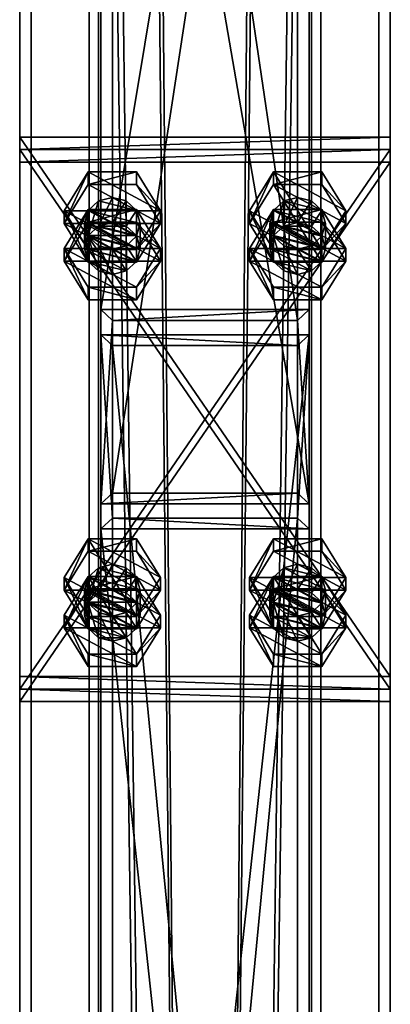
# Model space of a CAD drawing. Header units: millimetres. Extents: x -333 to 67333, y -930 to 39730.
# Tile 458 of 656: x 16620 to 16780, y 15926 to 16351. Entities that reach past the tile are written whole.
import ezdxf

# ---------------------------------------------------------------- set-up
doc = ezdxf.new("R2010")
doc.units = ezdxf.units.MM
for name, color, linetype in [('4', 7, 'Continuous'), ('5', 7, 'Continuous'), ('6', 7, 'Continuous'), ('95', 7, 'Continuous'), ('99', 7, 'Continuous')]:
    doc.layers.add(name, color=color, linetype=linetype)

msp = doc.modelspace()

# ---------------------------------------------------------------- meshes
at = {"layer": '4', "color": 171}
mesh = msp.add_polyface(dxfattribs=at)
corners = [(16745, 16768.89, 6628.51), (16655, 16768.89, 6628.51), (16655, 16225.73, 5227.71), (16745, 16225.73, 5227.71), (16745, 16663.69, 6606.15), (16745, 16141.82, 5260.25), (16655, 16663.69, 6606.15), (16655, 16141.82, 5260.25), (16660, 16221.07, 5229.52), (16740, 16221.07, 5229.52), (16740, 16146.48, 5258.44), (16660, 16146.48, 5258.44), (16660, 16763.04, 6627.26), (16740, 16763.04, 6627.26), (16660, 16669.53, 6607.39), (16740, 16669.53, 6607.39)]
mesh.append_faces([[corners[k] for k in face] for face in [(0, 2, 3, 3), (4, 3, 5, 5), (6, 5, 7, 7), (1, 7, 2, 2), (12, 9, 8, 8), (14, 8, 11, 11), (15, 11, 10, 10), (13, 10, 9, 9)]], dxfattribs={"vtx0": -1, "color": 171})
mesh.append_faces([[corners[k] for k in face] for face in [(2, 8, 3, 3), (8, 7, 11, 11), (11, 7, 10, 10), (3, 9, 5, 5), (9, 3, 8, 8), (5, 10, 7, 7), (1, 12, 6, 6), (12, 0, 13, 13), (13, 0, 15, 15), (6, 14, 4, 4), (14, 6, 12, 12), (4, 15, 0, 0)]], dxfattribs={"vtx0": -1, "vtx1": -1, "color": 171})
mesh.append_faces([[corners[k] for k in face] for face in [(8, 2, 7, 7), (5, 9, 10, 10), (12, 1, 0, 0), (4, 14, 15, 15)]], dxfattribs={"vtx0": -1, "vtx2": -1, "vtx3": -1, "color": 171})
mesh.append_faces([[corners[k] for k in face] for face in [(0, 1, 2, 2), (4, 0, 3, 3), (6, 4, 5, 5), (1, 6, 7, 7), (12, 13, 9, 9), (14, 12, 8, 8), (15, 14, 11, 11), (13, 15, 10, 10)]], dxfattribs={"vtx2": -1, "vtx3": -1, "color": 171})
mesh = msp.add_polyface(dxfattribs=at)
corners = [(16660, 16210.22, 5201.55), (16740, 16210.22, 5201.55), (16740, 15387.59, 3080), (16660, 15387.59, 3080), (16740, 16135.63, 5230.47), (16740, 15301.79, 3080), (16660, 16135.63, 5230.47), (16660, 15301.79, 3080), (16655, 16214.88, 5199.74), (16655, 16130.97, 5232.28), (16655, 15296.42, 3080), (16655, 15392.95, 3080), (16745, 16130.97, 5232.28), (16745, 15296.42, 3080), (16745, 16214.88, 5199.74), (16745, 15392.95, 3080)]
mesh.append_faces([[corners[k] for k in face] for face in [(0, 2, 3, 3), (1, 5, 2, 2), (4, 7, 5, 5), (6, 3, 7, 7), (8, 10, 11, 11), (9, 13, 10, 10), (12, 15, 13, 13), (14, 11, 15, 15)]], dxfattribs={"vtx0": -1, "color": 171})
mesh.append_faces([[corners[k] for k in face] for face in [(9, 6, 12, 12), (6, 8, 0, 0), (0, 8, 1, 1), (12, 4, 14, 14), (4, 12, 6, 6), (14, 1, 8, 8), (11, 3, 15, 15), (3, 10, 7, 7), (7, 10, 5, 5), (15, 2, 13, 13), (2, 15, 3, 3), (13, 5, 10, 10)]], dxfattribs={"vtx0": -1, "vtx1": -1, "color": 171})
mesh.append_faces([[corners[k] for k in face] for face in [(6, 9, 8, 8), (14, 4, 1, 1), (3, 11, 10, 10), (13, 2, 5, 5)]], dxfattribs={"vtx0": -1, "vtx2": -1, "vtx3": -1, "color": 171})
mesh.append_faces([[corners[k] for k in face] for face in [(0, 1, 2, 2), (1, 4, 5, 5), (4, 6, 7, 7), (6, 0, 3, 3), (8, 9, 10, 10), (9, 12, 13, 13), (12, 14, 15, 15), (14, 8, 11, 11)]], dxfattribs={"vtx2": -1, "vtx3": -1, "color": 171})
at = {"layer": '5', "color": 131}
mesh = msp.add_polyface(dxfattribs=at)
corners = [(16746, 9415, 2984), (16654, 9415, 2984), (16654, 19384.97, 2984), (16746, 19384.97, 2984), (16654, 9415, 3076), (16654, 19384.97, 3076), (16746, 9415, 3076), (16746, 19384.97, 3076), (16750, 9415, 2980), (16750, 9415, 3080), (16750, 19384.97, 3080), (16750, 19384.97, 2980), (16650, 9415, 3080), (16650, 19384.97, 3080), (16650, 9415, 2980), (16650, 19384.97, 2980)]
mesh.append_faces([[corners[k] for k in face] for face in [(0, 2, 3, 3), (1, 5, 2, 2), (4, 7, 5, 5), (6, 3, 7, 7), (8, 10, 11, 11), (9, 13, 10, 10), (12, 15, 13, 13), (14, 11, 15, 15)]], dxfattribs={"vtx0": -1, "color": 131})
mesh.append_faces([[corners[k] for k in face] for face in [(9, 6, 12, 12), (6, 8, 0, 0), (0, 8, 1, 1), (12, 4, 14, 14), (4, 12, 6, 6), (14, 1, 8, 8), (11, 3, 15, 15), (3, 10, 7, 7), (7, 10, 5, 5), (15, 2, 13, 13), (2, 15, 3, 3), (13, 5, 10, 10)]], dxfattribs={"vtx0": -1, "vtx1": -1, "color": 131})
mesh.append_faces([[corners[k] for k in face] for face in [(6, 9, 8, 8), (14, 4, 1, 1), (3, 11, 10, 10), (13, 2, 5, 5)]], dxfattribs={"vtx0": -1, "vtx2": -1, "vtx3": -1, "color": 131})
mesh.append_faces([[corners[k] for k in face] for face in [(0, 1, 2, 2), (1, 4, 5, 5), (4, 6, 7, 7), (6, 0, 3, 3), (8, 9, 10, 10), (9, 12, 13, 13), (12, 14, 15, 15), (14, 8, 11, 11)]], dxfattribs={"vtx2": -1, "vtx3": -1, "color": 131})
at = {"layer": '6', "color": 2}
mesh = msp.add_polyface(dxfattribs=at)
corners = [(16780, 19380.14, 7183.53), (16620, 19380.14, 7183.53), (16620, 7954.94, 4755.1), (16780, 7954.94, 4755.1), (16780, 19380.14, 7347.1), (16780, 7921.68, 4911.61), (16620, 19380.14, 7347.1), (16620, 7921.68, 4911.61), (16625, 7953.9, 4759.99), (16775, 7953.9, 4759.99), (16775, 7922.72, 4906.72), (16625, 7922.72, 4906.72), (16775, 19380.14, 7188.64), (16775, 19380.14, 7341.99), (16625, 19380.14, 7188.64), (16625, 19380.14, 7341.99)]
mesh.append_faces([[corners[k] for k in face] for face in [(0, 2, 3, 3), (4, 3, 5, 5), (6, 5, 7, 7), (1, 7, 2, 2), (12, 10, 9, 9), (14, 9, 8, 8), (15, 8, 11, 11), (13, 11, 10, 10)]], dxfattribs={"vtx0": -1, "color": 2})
mesh.append_faces([[corners[k] for k in face] for face in [(2, 8, 3, 3), (8, 7, 11, 11), (11, 7, 10, 10), (3, 9, 5, 5), (9, 3, 8, 8), (5, 10, 7, 7), (0, 12, 1, 1), (12, 4, 13, 13), (13, 4, 15, 15), (1, 14, 6, 6), (14, 1, 12, 12), (6, 15, 4, 4)]], dxfattribs={"vtx0": -1, "vtx1": -1, "color": 2})
mesh.append_faces([[corners[k] for k in face] for face in [(8, 2, 7, 7), (5, 9, 10, 10), (12, 0, 4, 4), (6, 14, 15, 15)]], dxfattribs={"vtx0": -1, "vtx2": -1, "vtx3": -1, "color": 2})
mesh.append_faces([[corners[k] for k in face] for face in [(0, 1, 2, 2), (4, 0, 3, 3), (6, 4, 5, 5), (1, 6, 7, 7), (12, 13, 10, 10), (14, 12, 9, 9), (15, 14, 8, 8), (13, 15, 11, 11)]], dxfattribs={"vtx2": -1, "vtx3": -1, "color": 2})
at = {"layer": '95', "color": 7}
mesh = msp.add_polyface(dxfattribs=at)
corners = [(16648, 16252.18, 5185.28), (16649.61, 16257.77, 5183.11), (16649.61, 16268.62, 5211.08), (16648, 16263.02, 5213.25), (16654, 16261.87, 5181.52), (16654, 16272.71, 5209.5), (16660, 16263.37, 5180.94), (16660, 16274.21, 5208.91), (16666, 16261.87, 5181.52), (16666, 16272.71, 5209.5), (16670.39, 16257.77, 5183.11), (16670.39, 16268.62, 5211.08), (16672, 16252.18, 5185.28), (16672, 16263.02, 5213.25), (16670.39, 16257.43, 5215.42), (16666, 16253.33, 5217.01), (16649.61, 16257.43, 5215.42), (16639.22, 16263.02, 5213.25), (16649.61, 16279.81, 5206.74), (16649.61, 16285.23, 5220.73), (16639.22, 16268.45, 5227.24), (16670.39, 16279.81, 5206.74), (16670.39, 16285.23, 5220.73), (16680.78, 16263.02, 5213.25), (16680.78, 16268.45, 5227.24), (16670.39, 16251.66, 5233.75), (16649.61, 16246.24, 5219.76), (16639.22, 16246.75, 5171.3), (16649.61, 16263.54, 5164.79), (16649.61, 16268.96, 5178.77), (16670.39, 16263.54, 5164.79), (16670.39, 16268.96, 5178.77), (16680.78, 16252.18, 5185.28), (16680.78, 16246.75, 5171.3), (16639.22, 16252.18, 5185.28)]
mesh.append_faces([[corners[k] for k in face] for face in [(0, 2, 3, 3), (1, 5, 2, 2), (4, 7, 5, 5), (6, 9, 7, 7), (8, 11, 9, 9), (10, 13, 11, 11), (12, 14, 13, 13), (4, 8, 6, 6), (11, 7, 9, 9), (17, 19, 20, 20), (18, 22, 19, 19), (21, 24, 22, 22), (23, 25, 24, 24), (18, 23, 21, 21), (24, 19, 22, 22), (28, 31, 29, 29), (30, 32, 31, 31), (28, 33, 30, 30), (32, 29, 31, 31)]], dxfattribs={"vtx0": -1, "color": 7})
mesh.append_faces([[corners[k] for k in face] for face in [(8, 4, 10, 10), (14, 2, 13, 13), (13, 2, 11, 11), (25, 20, 24, 24)]], dxfattribs={"vtx0": -1, "vtx1": -1, "color": 7})
mesh.append_faces([[corners[k] for k in face] for face in [(15, 16, 3, 3), (14, 3, 2, 2), (11, 2, 5, 5), (11, 5, 7, 7), (23, 18, 17, 17), (24, 20, 19, 19), (32, 34, 29, 29)]], dxfattribs={"vtx0": -1, "vtx2": -1, "vtx3": -1, "color": 7})
mesh.append_faces([[corners[k] for k in face] for face in [(0, 1, 2, 2), (1, 4, 5, 5), (4, 6, 7, 7), (6, 8, 9, 9), (8, 10, 11, 11), (10, 12, 13, 13), (17, 18, 19, 19), (18, 21, 22, 22), (21, 23, 24, 24), (26, 17, 20, 20), (27, 28, 29, 29), (28, 30, 31, 31)]], dxfattribs={"vtx2": -1, "vtx3": -1, "color": 7})
mesh = msp.add_polyface(dxfattribs=at)
corners = [(16728, 16252.18, 5185.28), (16729.61, 16257.77, 5183.11), (16729.61, 16268.62, 5211.08), (16728, 16263.02, 5213.25), (16734, 16261.87, 5181.52), (16734, 16272.71, 5209.5), (16740, 16263.37, 5180.94), (16740, 16274.21, 5208.91), (16746, 16261.87, 5181.52), (16746, 16272.71, 5209.5), (16750.39, 16257.77, 5183.11), (16750.39, 16268.62, 5211.08), (16752, 16252.18, 5185.28), (16752, 16263.02, 5213.25), (16750.39, 16257.43, 5215.42), (16746, 16253.33, 5217.01), (16729.61, 16257.43, 5215.42), (16719.22, 16263.02, 5213.25), (16729.61, 16279.81, 5206.74), (16729.61, 16285.23, 5220.73), (16719.22, 16268.45, 5227.24), (16750.39, 16279.81, 5206.74), (16750.39, 16285.23, 5220.73), (16760.78, 16263.02, 5213.25), (16760.78, 16268.45, 5227.24), (16750.39, 16251.66, 5233.75), (16729.61, 16246.24, 5219.76), (16750.39, 16246.24, 5219.76), (16719.22, 16246.75, 5171.3), (16729.61, 16263.54, 5164.79), (16729.61, 16268.96, 5178.77), (16750.39, 16263.54, 5164.79), (16750.39, 16268.96, 5178.77), (16760.78, 16252.18, 5185.28), (16760.78, 16246.75, 5171.3), (16719.22, 16252.18, 5185.28)]
mesh.append_faces([[corners[k] for k in face] for face in [(0, 2, 3, 3), (1, 5, 2, 2), (4, 7, 5, 5), (6, 9, 7, 7), (8, 11, 9, 9), (10, 13, 11, 11), (12, 14, 13, 13), (4, 8, 6, 6), (11, 7, 9, 9), (17, 19, 20, 20), (18, 22, 19, 19), (21, 24, 22, 22), (23, 25, 24, 24), (18, 23, 21, 21), (24, 19, 22, 22), (29, 32, 30, 30), (31, 33, 32, 32), (29, 34, 31, 31), (33, 30, 32, 32)]], dxfattribs={"vtx0": -1, "color": 7})
mesh.append_faces([[corners[k] for k in face] for face in [(8, 4, 10, 10), (14, 2, 13, 13), (13, 5, 11, 11), (25, 19, 24, 24)]], dxfattribs={"vtx0": -1, "vtx1": -1, "color": 7})
mesh.append_faces([[corners[k] for k in face] for face in [(15, 16, 3, 3), (14, 3, 2, 2), (13, 2, 5, 5), (11, 5, 7, 7), (27, 18, 17, 17), (25, 20, 19, 19), (33, 35, 30, 30)]], dxfattribs={"vtx0": -1, "vtx2": -1, "vtx3": -1, "color": 7})
mesh.append_faces([[corners[k] for k in face] for face in [(0, 1, 2, 2), (1, 4, 5, 5), (4, 6, 7, 7), (6, 8, 9, 9), (8, 10, 11, 11), (10, 12, 13, 13), (17, 18, 19, 19), (18, 21, 22, 22), (21, 23, 24, 24), (26, 17, 20, 20), (28, 29, 30, 30), (29, 31, 32, 32)]], dxfattribs={"vtx2": -1, "vtx3": -1, "color": 7})
mesh = msp.add_polyface(dxfattribs=at)
corners = [(16752, 16252.18, 5185.28), (16750.39, 16246.58, 5187.45), (16750.39, 16257.43, 5215.42), (16746, 16242.49, 5189.04), (16746, 16253.33, 5217.01), (16740, 16240.99, 5189.62), (16740, 16251.83, 5217.59), (16734, 16242.49, 5189.04), (16734, 16253.33, 5217.01), (16729.61, 16246.58, 5187.45), (16729.61, 16257.43, 5215.42), (16728, 16252.18, 5185.28), (16728, 16263.02, 5213.25), (16750.39, 16257.77, 5183.11), (16734, 16261.87, 5181.52), (16729.61, 16257.77, 5183.11), (16760.78, 16263.02, 5213.25), (16750.39, 16246.24, 5219.76), (16750.39, 16251.66, 5233.75), (16729.61, 16246.24, 5219.76), (16729.61, 16251.66, 5233.75), (16719.22, 16268.45, 5227.24), (16729.61, 16279.81, 5206.74), (16719.22, 16263.02, 5213.25), (16719.22, 16246.75, 5171.3), (16729.61, 16268.96, 5178.77), (16719.22, 16252.18, 5185.28), (16750.39, 16263.54, 5164.79), (16760.78, 16246.75, 5171.3), (16760.78, 16252.18, 5185.28), (16750.39, 16229.97, 5177.8), (16750.39, 16235.39, 5191.79), (16729.61, 16229.97, 5177.8), (16729.61, 16235.39, 5191.79), (16729.61, 16263.54, 5164.79)]
mesh.append_faces([[corners[k] for k in face] for face in [(1, 4, 2, 2), (3, 6, 4, 4), (5, 8, 6, 6), (7, 10, 8, 8), (9, 12, 10, 10), (5, 9, 7, 7), (10, 6, 8, 8), (17, 20, 18, 18), (19, 21, 20, 20), (17, 23, 19, 19), (21, 18, 20, 20), (24, 25, 26, 26), (28, 31, 29, 29), (30, 33, 31, 31), (32, 26, 33, 33), (30, 24, 32, 32), (26, 31, 33, 33)]], dxfattribs={"vtx0": -1, "color": 7})
mesh.append_faces([[corners[k] for k in face] for face in [(13, 14, 0, 0), (0, 15, 1, 1), (1, 11, 3, 3), (3, 9, 5, 5), (6, 10, 4, 4), (4, 12, 2, 2), (16, 22, 17, 17), (28, 24, 30, 30), (31, 26, 29, 29)]], dxfattribs={"vtx0": -1, "vtx1": -1, "color": 7})
mesh.append_faces([[corners[k] for k in face] for face in [(0, 14, 15, 15), (1, 15, 11, 11), (3, 11, 9, 9), (28, 34, 24, 24)]], dxfattribs={"vtx0": -1, "vtx2": -1, "vtx3": -1, "color": 7})
mesh.append_faces([[corners[k] for k in face] for face in [(0, 1, 2, 2), (1, 3, 4, 4), (3, 5, 6, 6), (5, 7, 8, 8), (7, 9, 10, 10), (9, 11, 12, 12), (16, 17, 18, 18), (17, 19, 20, 20), (27, 28, 29, 29), (28, 30, 31, 31), (30, 32, 33, 33), (32, 24, 26, 26)]], dxfattribs={"vtx2": -1, "vtx3": -1, "color": 7})
mesh = msp.add_polyface(dxfattribs=at)
corners = [(16672, 16252.18, 5185.28), (16670.39, 16246.58, 5187.45), (16670.39, 16257.43, 5215.42), (16666, 16242.49, 5189.04), (16666, 16253.33, 5217.01), (16660, 16240.99, 5189.62), (16660, 16251.83, 5217.59), (16654, 16242.49, 5189.04), (16654, 16253.33, 5217.01), (16649.61, 16246.58, 5187.45), (16649.61, 16257.43, 5215.42), (16648, 16252.18, 5185.28), (16648, 16263.02, 5213.25), (16670.39, 16257.77, 5183.11), (16654, 16261.87, 5181.52), (16649.61, 16257.77, 5183.11), (16680.78, 16263.02, 5213.25), (16670.39, 16246.24, 5219.76), (16670.39, 16251.66, 5233.75), (16649.61, 16246.24, 5219.76), (16649.61, 16251.66, 5233.75), (16639.22, 16268.45, 5227.24), (16639.22, 16263.02, 5213.25), (16639.22, 16246.75, 5171.3), (16649.61, 16268.96, 5178.77), (16639.22, 16252.18, 5185.28), (16670.39, 16263.54, 5164.79), (16680.78, 16246.75, 5171.3), (16680.78, 16252.18, 5185.28), (16670.39, 16229.97, 5177.8), (16670.39, 16235.39, 5191.79), (16649.61, 16229.97, 5177.8), (16649.61, 16235.39, 5191.79), (16649.61, 16263.54, 5164.79)]
mesh.append_faces([[corners[k] for k in face] for face in [(1, 4, 2, 2), (3, 6, 4, 4), (5, 8, 6, 6), (7, 10, 8, 8), (9, 12, 10, 10), (5, 9, 7, 7), (10, 6, 8, 8), (17, 20, 18, 18), (19, 21, 20, 20), (17, 22, 19, 19), (21, 18, 20, 20), (23, 24, 25, 25), (27, 30, 28, 28), (29, 32, 30, 30), (31, 25, 32, 32), (29, 23, 31, 31), (25, 30, 32, 32)]], dxfattribs={"vtx0": -1, "color": 7})
mesh.append_faces([[corners[k] for k in face] for face in [(13, 15, 0, 0), (0, 15, 1, 1), (1, 11, 3, 3), (3, 9, 5, 5), (6, 10, 4, 4), (4, 12, 2, 2), (16, 22, 17, 17), (27, 23, 29, 29), (30, 25, 28, 28)]], dxfattribs={"vtx0": -1, "vtx1": -1, "color": 7})
mesh.append_faces([[corners[k] for k in face] for face in [(13, 14, 15, 15), (1, 15, 11, 11), (3, 11, 9, 9), (27, 33, 23, 23)]], dxfattribs={"vtx0": -1, "vtx2": -1, "vtx3": -1, "color": 7})
mesh.append_faces([[corners[k] for k in face] for face in [(0, 1, 2, 2), (1, 3, 4, 4), (3, 5, 6, 6), (5, 7, 8, 8), (7, 9, 10, 10), (9, 11, 12, 12), (16, 17, 18, 18), (17, 19, 20, 20), (26, 27, 28, 28), (27, 29, 30, 30), (29, 31, 32, 32), (31, 23, 25, 25)]], dxfattribs={"vtx2": -1, "vtx3": -1, "color": 7})
mesh = msp.add_polyface(dxfattribs=at)
corners = [(16648, 16093.68, 5246.74), (16649.61, 16099.27, 5244.57), (16649.61, 16110.12, 5272.54), (16648, 16104.52, 5274.71), (16654, 16103.36, 5242.98), (16654, 16114.21, 5270.95), (16660, 16104.86, 5242.4), (16660, 16115.71, 5270.37), (16666, 16103.36, 5242.98), (16666, 16114.21, 5270.95), (16670.39, 16099.27, 5244.57), (16670.39, 16110.12, 5272.54), (16672, 16093.68, 5246.74), (16672, 16104.52, 5274.71), (16670.39, 16098.93, 5276.88), (16666, 16094.83, 5278.47), (16649.61, 16098.93, 5276.88), (16639.22, 16104.52, 5274.71), (16649.61, 16121.3, 5268.2), (16649.61, 16126.73, 5282.19), (16639.22, 16109.94, 5288.7), (16670.39, 16121.3, 5268.2), (16670.39, 16126.73, 5282.19), (16680.78, 16104.52, 5274.71), (16680.78, 16109.94, 5288.7), (16670.39, 16093.16, 5295.2), (16649.61, 16087.74, 5281.22), (16639.22, 16088.25, 5232.76), (16649.61, 16105.03, 5226.25), (16649.61, 16110.46, 5240.23), (16670.39, 16105.03, 5226.25), (16670.39, 16110.46, 5240.23), (16680.78, 16093.68, 5246.74), (16680.78, 16088.25, 5232.76)]
mesh.append_faces([[corners[k] for k in face] for face in [(0, 2, 3, 3), (1, 5, 2, 2), (4, 7, 5, 5), (6, 9, 7, 7), (8, 11, 9, 9), (10, 13, 11, 11), (12, 14, 13, 13), (6, 10, 8, 8), (11, 7, 9, 9), (17, 19, 20, 20), (18, 22, 19, 19), (21, 24, 22, 22), (23, 25, 24, 24), (18, 23, 21, 21), (24, 19, 22, 22), (28, 31, 29, 29), (30, 32, 31, 31), (28, 33, 30, 30), (32, 29, 31, 31)]], dxfattribs={"vtx0": -1, "color": 7})
mesh.append_faces([[corners[k] for k in face] for face in [(14, 2, 13, 13), (13, 5, 11, 11), (25, 19, 24, 24)]], dxfattribs={"vtx0": -1, "vtx1": -1, "color": 7})
mesh.append_faces([[corners[k] for k in face] for face in [(10, 6, 4, 4), (10, 4, 1, 1), (15, 16, 3, 3), (14, 3, 2, 2), (13, 2, 5, 5), (11, 5, 7, 7), (23, 18, 17, 17), (25, 20, 19, 19)]], dxfattribs={"vtx0": -1, "vtx2": -1, "vtx3": -1, "color": 7})
mesh.append_faces([[corners[k] for k in face] for face in [(0, 1, 2, 2), (1, 4, 5, 5), (4, 6, 7, 7), (6, 8, 9, 9), (8, 10, 11, 11), (10, 12, 13, 13), (17, 18, 19, 19), (18, 21, 22, 22), (21, 23, 24, 24), (26, 17, 20, 20), (27, 28, 29, 29), (28, 30, 31, 31)]], dxfattribs={"vtx2": -1, "vtx3": -1, "color": 7})
mesh = msp.add_polyface(dxfattribs=at)
corners = [(16728, 16093.68, 5246.74), (16729.61, 16099.27, 5244.57), (16729.61, 16110.12, 5272.54), (16728, 16104.52, 5274.71), (16734, 16103.36, 5242.98), (16734, 16114.21, 5270.95), (16740, 16104.86, 5242.4), (16740, 16115.71, 5270.37), (16746, 16103.36, 5242.98), (16746, 16114.21, 5270.95), (16750.39, 16099.27, 5244.57), (16750.39, 16110.12, 5272.54), (16752, 16093.68, 5246.74), (16752, 16104.52, 5274.71), (16750.39, 16098.93, 5276.88), (16746, 16094.83, 5278.47), (16729.61, 16098.93, 5276.88), (16719.22, 16104.52, 5274.71), (16729.61, 16121.3, 5268.2), (16729.61, 16126.73, 5282.19), (16719.22, 16109.94, 5288.7), (16750.39, 16121.3, 5268.2), (16750.39, 16126.73, 5282.19), (16760.78, 16104.52, 5274.71), (16760.78, 16109.94, 5288.7), (16750.39, 16093.16, 5295.2), (16729.61, 16087.74, 5281.22), (16719.22, 16088.25, 5232.76), (16729.61, 16105.03, 5226.25), (16729.61, 16110.46, 5240.23), (16750.39, 16105.03, 5226.25), (16750.39, 16110.46, 5240.23), (16760.78, 16093.68, 5246.74), (16760.78, 16088.25, 5232.76)]
mesh.append_faces([[corners[k] for k in face] for face in [(0, 2, 3, 3), (1, 5, 2, 2), (4, 7, 5, 5), (6, 9, 7, 7), (8, 11, 9, 9), (10, 13, 11, 11), (12, 14, 13, 13), (6, 10, 8, 8), (11, 7, 9, 9), (17, 19, 20, 20), (18, 22, 19, 19), (21, 24, 22, 22), (23, 25, 24, 24), (18, 23, 21, 21), (24, 19, 22, 22), (28, 31, 29, 29), (30, 32, 31, 31), (28, 33, 30, 30), (32, 29, 31, 31)]], dxfattribs={"vtx0": -1, "color": 7})
mesh.append_faces([[corners[k] for k in face] for face in [(15, 3, 14, 14), (14, 2, 13, 13), (13, 5, 11, 11), (25, 20, 24, 24)]], dxfattribs={"vtx0": -1, "vtx1": -1, "color": 7})
mesh.append_faces([[corners[k] for k in face] for face in [(10, 6, 4, 4), (15, 16, 3, 3), (14, 3, 2, 2), (13, 2, 5, 5), (11, 5, 7, 7), (23, 18, 17, 17), (24, 20, 19, 19)]], dxfattribs={"vtx0": -1, "vtx2": -1, "vtx3": -1, "color": 7})
mesh.append_faces([[corners[k] for k in face] for face in [(0, 1, 2, 2), (1, 4, 5, 5), (4, 6, 7, 7), (6, 8, 9, 9), (8, 10, 11, 11), (10, 12, 13, 13), (17, 18, 19, 19), (18, 21, 22, 22), (21, 23, 24, 24), (26, 17, 20, 20), (27, 28, 29, 29), (28, 30, 31, 31)]], dxfattribs={"vtx2": -1, "vtx3": -1, "color": 7})
mesh = msp.add_polyface(dxfattribs=at)
corners = [(16672, 16093.68, 5246.74), (16670.39, 16088.08, 5248.91), (16670.39, 16098.93, 5276.88), (16666, 16083.99, 5250.5), (16666, 16094.83, 5278.47), (16660, 16082.49, 5251.08), (16660, 16093.33, 5279.05), (16654, 16083.99, 5250.5), (16654, 16094.83, 5278.47), (16649.61, 16088.08, 5248.91), (16649.61, 16098.93, 5276.88), (16648, 16093.68, 5246.74), (16648, 16104.52, 5274.71), (16670.39, 16099.27, 5244.57), (16649.61, 16099.27, 5244.57), (16680.78, 16104.52, 5274.71), (16670.39, 16087.74, 5281.22), (16670.39, 16093.16, 5295.2), (16649.61, 16087.74, 5281.22), (16649.61, 16093.16, 5295.2), (16639.22, 16109.94, 5288.7), (16639.22, 16104.52, 5274.71), (16639.22, 16088.25, 5232.76), (16649.61, 16110.46, 5240.23), (16639.22, 16093.68, 5246.74), (16670.39, 16105.03, 5226.25), (16680.78, 16088.25, 5232.76), (16680.78, 16093.68, 5246.74), (16670.39, 16071.47, 5239.26), (16670.39, 16076.89, 5253.25), (16649.61, 16071.47, 5239.26), (16649.61, 16076.89, 5253.25), (16649.61, 16105.03, 5226.25)]
mesh.append_faces([[corners[k] for k in face] for face in [(1, 4, 2, 2), (3, 6, 4, 4), (5, 8, 6, 6), (7, 10, 8, 8), (9, 12, 10, 10), (3, 7, 5, 5), (10, 6, 8, 8), (16, 19, 17, 17), (18, 20, 19, 19), (16, 21, 18, 18), (20, 17, 19, 19), (22, 23, 24, 24), (26, 29, 27, 27), (28, 31, 29, 29), (30, 24, 31, 31), (28, 22, 30, 30), (24, 29, 31, 31)]], dxfattribs={"vtx0": -1, "color": 7})
mesh.append_faces([[corners[k] for k in face] for face in [(13, 14, 0, 0), (0, 14, 1, 1), (1, 11, 3, 3), (6, 10, 4, 4), (4, 12, 2, 2), (15, 21, 16, 16), (26, 22, 28, 28), (29, 23, 27, 27)]], dxfattribs={"vtx0": -1, "vtx1": -1, "color": 7})
mesh.append_faces([[corners[k] for k in face] for face in [(1, 14, 11, 11), (3, 11, 9, 9), (3, 9, 7, 7), (26, 32, 22, 22), (29, 24, 23, 23)]], dxfattribs={"vtx0": -1, "vtx2": -1, "vtx3": -1, "color": 7})
mesh.append_faces([[corners[k] for k in face] for face in [(0, 1, 2, 2), (1, 3, 4, 4), (3, 5, 6, 6), (5, 7, 8, 8), (7, 9, 10, 10), (9, 11, 12, 12), (15, 16, 17, 17), (16, 18, 19, 19), (25, 26, 27, 27), (26, 28, 29, 29), (28, 30, 31, 31), (30, 22, 24, 24)]], dxfattribs={"vtx2": -1, "vtx3": -1, "color": 7})
mesh = msp.add_polyface(dxfattribs=at)
corners = [(16752, 16093.68, 5246.74), (16750.39, 16088.08, 5248.91), (16750.39, 16098.93, 5276.88), (16746, 16083.99, 5250.5), (16746, 16094.83, 5278.47), (16740, 16082.49, 5251.08), (16740, 16093.33, 5279.05), (16734, 16083.99, 5250.5), (16734, 16094.83, 5278.47), (16729.61, 16088.08, 5248.91), (16729.61, 16098.93, 5276.88), (16728, 16093.68, 5246.74), (16728, 16104.52, 5274.71), (16750.39, 16099.27, 5244.57), (16734, 16103.36, 5242.98), (16729.61, 16099.27, 5244.57), (16760.78, 16104.52, 5274.71), (16750.39, 16087.74, 5281.22), (16750.39, 16093.16, 5295.2), (16729.61, 16087.74, 5281.22), (16729.61, 16093.16, 5295.2), (16719.22, 16109.94, 5288.7), (16719.22, 16104.52, 5274.71), (16719.22, 16088.25, 5232.76), (16729.61, 16110.46, 5240.23), (16719.22, 16093.68, 5246.74), (16750.39, 16105.03, 5226.25), (16760.78, 16088.25, 5232.76), (16760.78, 16093.68, 5246.74), (16750.39, 16071.47, 5239.26), (16750.39, 16076.89, 5253.25), (16729.61, 16071.47, 5239.26), (16729.61, 16076.89, 5253.25), (16729.61, 16105.03, 5226.25)]
mesh.append_faces([[corners[k] for k in face] for face in [(1, 4, 2, 2), (3, 6, 4, 4), (5, 8, 6, 6), (7, 10, 8, 8), (9, 12, 10, 10), (3, 7, 5, 5), (10, 6, 8, 8), (17, 20, 18, 18), (19, 21, 20, 20), (17, 22, 19, 19), (21, 18, 20, 20), (23, 24, 25, 25), (27, 30, 28, 28), (29, 32, 30, 30), (31, 25, 32, 32), (29, 23, 31, 31), (25, 30, 32, 32)]], dxfattribs={"vtx0": -1, "color": 7})
mesh.append_faces([[corners[k] for k in face] for face in [(13, 14, 0, 0), (0, 15, 1, 1), (1, 11, 3, 3), (6, 10, 4, 4), (16, 22, 17, 17), (27, 23, 29, 29), (30, 24, 28, 28)]], dxfattribs={"vtx0": -1, "vtx1": -1, "color": 7})
mesh.append_faces([[corners[k] for k in face] for face in [(0, 14, 15, 15), (1, 15, 11, 11), (3, 11, 9, 9), (3, 9, 7, 7), (27, 33, 23, 23), (30, 25, 24, 24)]], dxfattribs={"vtx0": -1, "vtx2": -1, "vtx3": -1, "color": 7})
mesh.append_faces([[corners[k] for k in face] for face in [(0, 1, 2, 2), (1, 3, 4, 4), (3, 5, 6, 6), (5, 7, 8, 8), (7, 9, 10, 10), (9, 11, 12, 12), (16, 17, 18, 18), (17, 19, 20, 20), (26, 27, 28, 28), (27, 29, 30, 30), (29, 31, 32, 32), (31, 23, 25, 25)]], dxfattribs={"vtx2": -1, "vtx3": -1, "color": 7})
at = {"layer": '99', "color": 7}
mesh = msp.add_polyface(dxfattribs=at)
corners = [(16780, 16067.23, 5289.17), (16620, 16067.23, 5289.17), (16620, 16300.32, 5198.79), (16780, 16300.32, 5198.79), (16620, 16061.8, 5275.19), (16620, 16294.89, 5184.81), (16780, 16061.8, 5275.19), (16780, 16294.89, 5184.81)]
mesh.append_faces([[corners[k] for k in face] for face in [(0, 2, 3, 3), (1, 5, 2, 2), (4, 7, 5, 5), (6, 3, 7, 7), (1, 6, 4, 4), (3, 5, 7, 7)]], dxfattribs={"vtx0": -1, "color": 7})
mesh.append_faces([[corners[k] for k in face] for face in [(0, 1, 2, 2), (1, 4, 5, 5), (4, 6, 7, 7), (6, 0, 3, 3), (1, 0, 6, 6), (3, 2, 5, 5)]], dxfattribs={"vtx2": -1, "vtx3": -1, "color": 7})
mesh = msp.add_polyface(dxfattribs=at)
corners = [(16780, 16061.8, 5275.19), (16620, 16061.8, 5275.19), (16620, 16294.89, 5184.81), (16780, 16294.89, 5184.81), (16620, 16056.38, 5261.2), (16620, 16289.47, 5170.82), (16780, 16056.38, 5261.2), (16780, 16289.47, 5170.82)]
mesh.append_faces([[corners[k] for k in face] for face in [(0, 2, 3, 3), (1, 5, 2, 2), (4, 7, 5, 5), (6, 3, 7, 7), (1, 6, 4, 4), (3, 5, 7, 7)]], dxfattribs={"vtx0": -1, "color": 7})
mesh.append_faces([[corners[k] for k in face] for face in [(0, 1, 2, 2), (1, 4, 5, 5), (4, 6, 7, 7), (6, 0, 3, 3), (1, 0, 6, 6), (3, 2, 5, 5)]], dxfattribs={"vtx2": -1, "vtx3": -1, "color": 7})

doc.saveas('drawing.dxf')
